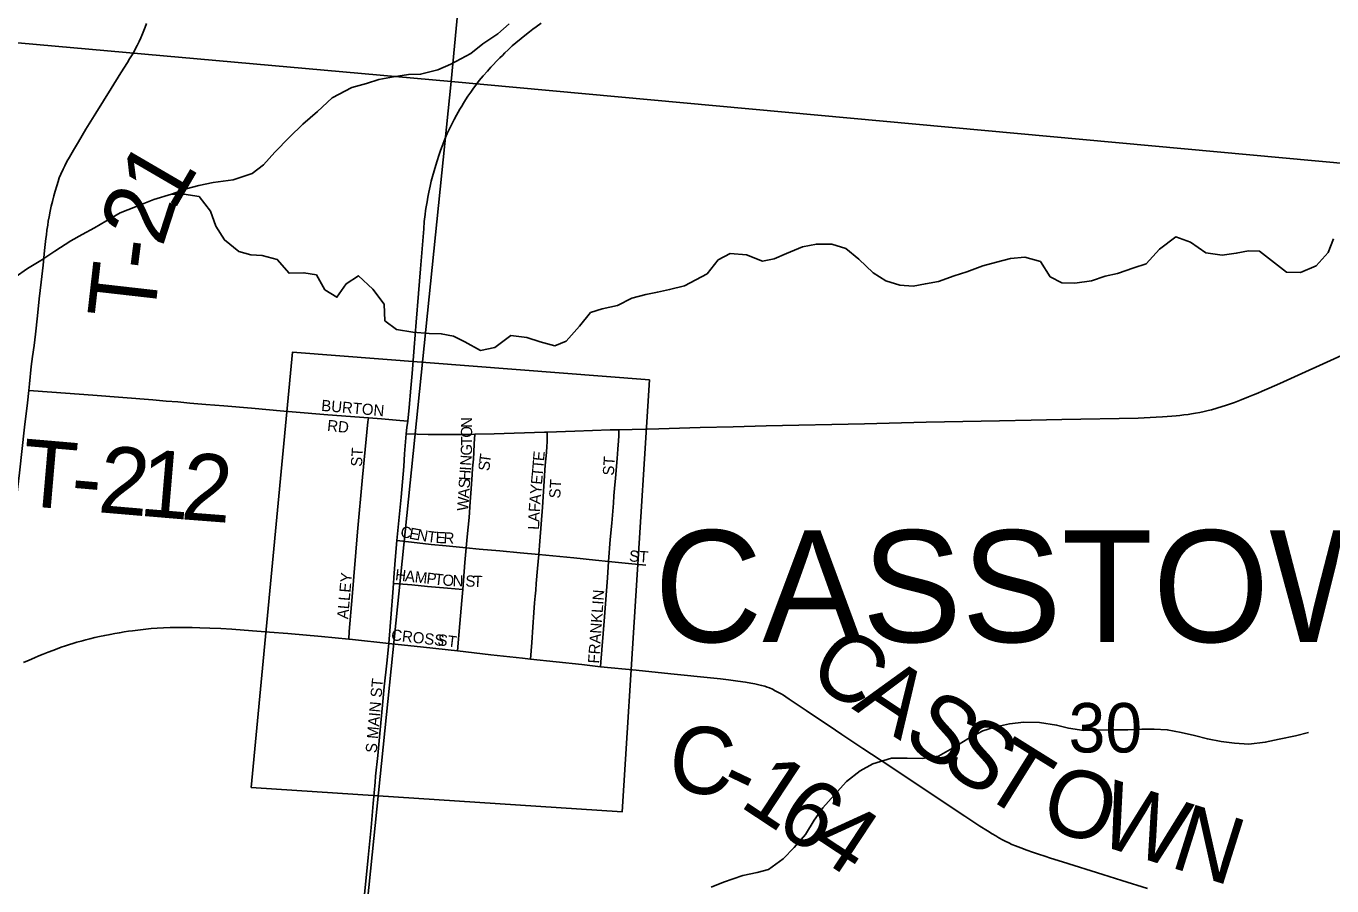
# Model space of a CAD drawing. Extents: x 0 to 680, y 0 to 440.
# Drawn here: x 551.69 to 571.17, y 340.67 to 353.5 of the extents above; entities that cross this region are included whole.
import ezdxf

# ---------------------------------------------------------------- set-up
doc = ezdxf.new("R2010")
doc.units = 0
for name, color, linetype in [('GM_X_City_Street', 7, 'Continuous'), ('GM_X_City_Street_Text', 7, 'Continuous'), ('GM_X_Corporation', 7, 'Continuous'), ('GM_X_Corporation_Text', 7, 'Continuous'), ('GM_X_County_Road', 7, 'Continuous'), ('GM_X_County_Road_Text', 7, 'Continuous'), ('GM_X_Minor_River', 7, 'Continuous'), ('GM_X_Section', 7, 'Continuous'), ('GM_X_Section_Text', 7, 'Continuous'), ('GM_X_State_Route', 7, 'Continuous'), ('GM_X_Township_Road', 7, 'Continuous'), ('GM_X_Township_Road_Text', 7, 'Continuous')]:
    doc.layers.add(name, color=color, linetype=linetype)

msp = doc.modelspace()

# ---------------------------------------------------------------- linework, layer by layer
at = {"layer": 'GM_X_City_Street'}
for points in [[(555.655, 347.75), (556.187, 347.704), (556.794, 347.659)], [(556.5, 344.355), (556.509, 344.471), (556.55, 344.985), (556.631, 345.957), (556.706, 346.775), (556.788, 347.597), (556.794, 347.659)], [(556.794, 347.659), (556.988, 347.644), (557.262, 347.621), (557.381, 347.611)], [(560.378, 345.514), (560.404, 345.842), (560.426, 346.088), (560.45, 346.383), (560.458, 346.495), (560.468, 346.602), (560.482, 346.76), (560.505, 347.054), (560.517, 347.192), (560.527, 347.317), (560.532, 347.389), (560.532, 347.435), (560.532, 347.48)], [(558.252, 345.72), (558.267, 345.881), (558.296, 346.171), (558.314, 346.404), (558.326, 346.597), (558.343, 346.815), (558.35, 346.908), (558.361, 347.043), (558.367, 347.145), (558.374, 347.272), (558.38, 347.413)], [(559.338, 345.621), (559.354, 345.817), (559.391, 346.323), (559.433, 346.954), (559.451, 347.143), (559.458, 347.234), (559.463, 347.293), (559.464, 347.344), (559.464, 347.387), (559.464, 347.445)], [(557.219, 345.83), (557.437, 345.801), (557.733, 345.768), (557.956, 345.746), (558.252, 345.72)], [(558.202, 345.095), (558.231, 345.502), (558.252, 345.72)], [(558.252, 345.72), (558.447, 345.701), (558.756, 345.672), (559.06, 345.645), (559.338, 345.621)], [(559.215, 344.057), (559.234, 344.305), (559.25, 344.535), (559.263, 344.752), (559.274, 344.896), (559.283, 344.999), (559.292, 345.087), (559.3, 345.187), (559.318, 345.409), (559.338, 345.621)], [(559.338, 345.621), (559.548, 345.6), (559.86, 345.568), (560.183, 345.535), (560.378, 345.514)], [(560.256, 343.945), (560.262, 344.013), (560.314, 344.622), (560.362, 345.269), (560.378, 345.514)], [(560.378, 345.514), (560.675, 345.484), (560.932, 345.459)], [(557.169, 345.185), (557.244, 345.18), (557.442, 345.164), (557.677, 345.143), (557.974, 345.116), (558.202, 345.095)], [(558.124, 344.18), (558.161, 344.589), (558.19, 344.934), (558.202, 345.095)], [(556.902, 342.313), (556.933, 342.62), (556.971, 343.004), (557.005, 343.371), (557.03, 343.645), (557.068, 343.999), (557.1, 344.293)], [(557.1, 344.293), (557.618, 344.237), (558.124, 344.18)], [(558.124, 344.18), (558.622, 344.124), (559.096, 344.07), (559.215, 344.057)], [(559.215, 344.057), (559.98, 343.976), (560.256, 343.945)], [(560.256, 343.945), (560.79, 343.895)]]:
    msp.add_lwpolyline(points, dxfattribs=at)
at = {"layer": 'GM_X_Corporation'}
msp.add_lwpolyline([(555.042, 342.143), (555.661, 348.638), (560.989, 348.224), (560.579, 341.778)], close=True, dxfattribs=at)
at = {"layer": 'GM_X_County_Road'}
for points in [[(560.79, 343.895), (561.31, 343.84), (561.95, 343.775), (562.051, 343.763), (562.167, 343.749), (562.306, 343.73), (562.423, 343.714), (562.501, 343.701), (562.562, 343.689), (562.619, 343.676), (562.661, 343.666), (562.71, 343.652), (562.746, 343.64), (562.781, 343.627), (562.823, 343.608), (562.866, 343.587), (562.912, 343.562), (562.953, 343.539), (562.987, 343.519), (563.026, 343.495), (563.076, 343.462), (563.118, 343.433), (563.164, 343.402), (563.326, 343.293), (563.497, 343.177), (563.67, 343.061), (563.86, 342.933), (564.173, 342.725), (564.574, 342.459), (564.911, 342.235), (565.697, 341.714), (565.919, 341.567), (566.036, 341.495), (566.103, 341.453), (566.157, 341.419), (566.203, 341.392), (566.255, 341.363), (566.299, 341.339), (566.351, 341.315), (566.397, 341.293), (566.452, 341.27), (566.529, 341.24), (566.623, 341.205), (566.703, 341.177), (566.794, 341.147), (566.888, 341.117), (566.976, 341.088), (567.155, 341.031), (567.757, 340.843), (568.04, 340.756), (568.419, 340.637)], [(556.265, 335.71), (556.267, 335.737), (556.328, 336.413), (556.389, 337.044), (556.434, 337.469), (556.49, 338.014), (556.544, 338.56), (556.622, 339.402), (556.674, 339.919), (556.723, 340.394), (556.792, 341.097), (556.835, 341.545), (556.867, 341.904), (556.894, 342.22)], [(556.894, 342.22), (556.902, 342.313)]]:
    msp.add_lwpolyline(points, dxfattribs=at)
at = {"layer": 'GM_X_Minor_River'}
for points in [[(551.523, 349.756), (551.706, 349.886), (551.903, 350.008), (552.114, 350.144), (552.351, 350.299), (552.521, 350.396), (552.704, 350.492), (552.873, 350.595), (553.09, 350.718), (553.32, 350.806), (553.59, 350.914), (553.853, 350.995), (554.075, 351.077), (554.264, 351.126), (554.479, 351.168), (554.774, 351.208), (555.057, 351.302), (555.227, 351.432), (555.399, 351.622), (555.618, 351.845), (555.817, 352.041), (556.035, 352.231), (556.254, 352.433), (556.545, 352.587), (556.768, 352.649), (556.95, 352.705), (557.171, 352.747), (557.393, 352.782), (557.573, 352.785), (557.829, 352.853), (558.025, 352.935), (558.323, 353.096), (558.5, 353.239), (558.725, 353.388), (558.895, 353.538)], [(553.853, 350.995), (554.04, 350.997), (554.266, 350.959), (554.435, 350.74), (554.517, 350.517), (554.646, 350.314), (554.862, 350.141), (555.041, 350.09), (555.208, 350.08), (555.434, 350.021), (555.61, 349.816), (555.831, 349.824), (556.017, 349.793), (556.146, 349.569), (556.324, 349.458), (556.462, 349.656), (556.646, 349.779), (556.862, 349.58), (557.03, 349.355), (557.038, 349.107), (557.215, 348.975), (557.455, 348.936), (557.702, 348.917), (557.882, 348.913), (558.062, 348.876), (558.234, 348.791), (558.465, 348.665), (558.68, 348.707), (558.918, 348.889), (559.158, 348.857), (559.357, 348.792), (559.577, 348.734), (559.745, 348.803), (559.945, 349.027), (560.11, 349.23), (560.285, 349.287), (560.514, 349.335), (560.724, 349.444), (560.932, 349.499), (561.107, 349.536), (561.288, 349.572), (561.51, 349.627)], [(561.51, 349.627), (561.848, 349.805), (562.015, 350.015), (562.191, 350.111), (562.439, 350.091), (562.677, 349.998), (562.852, 350.033), (563.035, 350.109), (563.272, 350.21), (563.481, 350.251), (563.709, 350.252), (563.921, 350.186), (564.111, 350.027), (564.327, 349.82), (564.518, 349.701), (564.723, 349.636), (564.924, 349.624), (565.106, 349.659), (565.301, 349.694), (565.538, 349.775), (565.727, 349.837), (565.964, 349.925), (566.166, 349.98), (566.375, 350.035), (566.59, 350.056), (566.823, 349.989), (566.971, 349.764), (567.142, 349.673), (567.336, 349.668), (567.585, 349.701), (567.788, 349.77), (567.976, 349.812), (568.22, 349.899), (568.402, 349.955), (568.603, 350.177), (568.842, 350.359), (569.061, 350.279), (569.291, 350.119), (569.538, 350.086), (569.746, 350.114), (569.928, 350.149), (570.095, 350.145), (570.318, 349.971), (570.495, 349.833), (570.703, 349.827), (570.94, 349.928), (571.119, 350.125), (571.199, 350.33)], [(561.909, 340.656), (562.092, 340.731), (562.383, 340.831), (562.598, 340.872), (562.767, 340.921), (562.985, 341.076), (563.15, 341.246), (563.316, 341.443), (563.449, 341.654), (563.575, 341.838), (563.747, 342.028), (563.927, 342.231), (564.132, 342.393), (564.323, 342.495), (564.599, 342.582), (564.834, 342.582), (565.061, 342.576), (565.303, 342.61), (565.548, 342.751), (565.739, 342.867), (565.963, 342.988), (566.139, 343.044), (566.361, 343.091), (566.576, 343.119), (566.811, 343.113), (567.064, 343.073), (567.244, 343.028), (567.47, 342.995), (567.671, 342.997), (567.899, 343.004), (568.127, 343.005), (568.335, 343.013), (568.522, 343.015), (568.716, 343.003), (568.923, 342.964), (569.123, 342.918), (569.315, 342.867), (569.522, 342.828), (569.722, 342.802), (569.936, 342.79), (570.178, 342.817), (570.387, 342.865), (570.629, 342.912), (570.825, 342.961)]]:
    msp.add_lwpolyline(points, dxfattribs=at)
at = {"layer": 'GM_X_Section'}
for points in [[(541.842, 371.775), (559.672, 370.073), (558.031, 352.677), (540.239, 354.271)], [(559.672, 370.073), (577.185, 368.543), (575.561, 351.071), (575.421, 351.08), (558.031, 352.677)], [(540.239, 354.271), (558.031, 352.677), (556.283, 335.589), (538.755, 336.998)], [(558.031, 352.677), (575.421, 351.08), (573.793, 333.762), (556.283, 335.589)]]:
    msp.add_lwpolyline(points, close=True, dxfattribs=at)
at = {"layer": 'GM_X_State_Route'}
for points in [[(557.479, 348.707), (557.508, 349.086), (557.542, 349.512), (557.573, 349.883), (557.62, 350.48), (557.628, 350.586), (557.64, 350.692), (557.647, 350.75), (557.656, 350.809), (557.669, 350.884), (557.68, 350.952), (557.694, 351.026), (557.715, 351.116), (557.733, 351.191), (557.751, 351.258), (557.776, 351.346), (557.799, 351.427), (557.82, 351.494), (557.845, 351.575), (557.87, 351.646), (557.894, 351.713), (557.925, 351.79), (557.946, 351.842), (557.971, 351.9), (557.996, 351.951), (558.025, 352.011), (558.049, 352.06), (558.073, 352.109), (558.11, 352.175), (558.133, 352.218), (558.159, 352.263), (558.187, 352.311), (558.214, 352.356), (558.245, 352.403), (558.28, 352.459), (558.322, 352.52), (558.361, 352.576), (558.397, 352.624), (558.449, 352.691), (558.509, 352.76), (558.571, 352.833), (558.62, 352.889), (558.659, 352.933), (558.703, 352.978), (558.755, 353.03), (558.793, 353.067), (558.828, 353.103), (558.878, 353.151), (558.941, 353.207), (558.995, 353.253), (559.072, 353.318), (559.131, 353.366), (559.2, 353.419), (559.249, 353.457), (559.298, 353.495), (559.372, 353.55)], [(557.446, 348.318), (557.479, 348.707)], [(561.13, 347.492), (561.746, 347.514), (562.239, 347.526), (562.731, 347.539), (564.198, 347.571), (565.117, 347.593), (565.665, 347.605), (566.212, 347.616), (566.683, 347.625), (567.143, 347.634), (568.282, 347.655), (568.552, 347.666), (568.643, 347.672), (568.715, 347.678), (568.786, 347.684), (568.85, 347.689), (568.905, 347.695), (568.966, 347.702), (569.027, 347.71), (569.078, 347.717), (569.136, 347.726), (569.205, 347.739), (569.266, 347.752), (569.325, 347.766), (569.378, 347.779), (569.456, 347.801), (569.537, 347.826), (569.588, 347.842), (569.643, 347.86), (569.718, 347.888), (569.821, 347.927), (569.931, 347.97), (570.003, 348), (570.066, 348.027), (570.131, 348.056), (570.237, 348.102), (570.394, 348.173), (571.373, 348.614)], [(557.358, 347.42), (557.369, 347.515), (557.381, 347.611), (557.401, 347.812), (557.427, 348.1), (557.446, 348.318)], [(557.358, 347.42), (557.688, 347.41), (557.966, 347.408), (558.304, 347.412), (558.38, 347.413), (558.672, 347.419), (559.421, 347.444), (559.464, 347.445), (559.877, 347.46), (560.4, 347.477), (560.532, 347.48), (561.13, 347.492)], [(557.1, 344.293), (557.136, 344.735), (557.161, 345.054), (557.169, 345.185), (557.175, 345.277), (557.19, 345.47), (557.204, 345.655), (557.219, 345.83), (557.249, 346.126), (557.283, 346.475), (557.321, 346.933), (557.335, 347.12), (557.358, 347.42)], [(551.645, 344.006), (551.729, 344.043), (551.811, 344.079), (551.877, 344.108), (551.939, 344.133), (552.015, 344.162), (552.082, 344.188), (552.148, 344.213), (552.207, 344.234), (552.275, 344.258), (552.332, 344.276), (552.384, 344.292), (552.443, 344.31), (552.505, 344.327), (552.575, 344.346), (552.639, 344.362), (552.71, 344.379), (552.779, 344.395), (552.859, 344.411), (552.94, 344.427), (553.012, 344.44), (553.079, 344.452), (553.147, 344.463), (553.212, 344.473), (553.272, 344.482), (553.353, 344.492), (553.433, 344.502), (553.554, 344.514), (553.64, 344.52), (553.735, 344.526), (553.836, 344.529), (553.932, 344.53), (554.043, 344.53), (554.164, 344.529), (554.276, 344.526), (554.429, 344.52), (554.594, 344.513), (554.754, 344.504), (554.939, 344.489), (555.317, 344.46)], [(555.317, 344.46), (555.591, 344.438), (556.093, 344.394), (556.5, 344.355), (556.555, 344.35), (557.1, 344.293)]]:
    msp.add_lwpolyline(points, dxfattribs=at)
at = {"layer": 'GM_X_Township_Road'}
for points in [[(551.724, 348.065), (551.735, 348.164), (551.761, 348.424), (551.781, 348.572), (551.805, 348.739), (551.826, 348.908), (551.855, 349.179), (551.881, 349.434), (551.908, 349.685), (551.938, 349.935), (551.951, 350.046), (551.962, 350.154), (551.981, 350.334), (551.988, 350.39), (551.997, 350.46), (552.009, 350.535), (552.017, 350.592), (552.03, 350.658), (552.046, 350.74), (552.062, 350.815), (552.08, 350.889), (552.1, 350.97), (552.119, 351.039), (552.142, 351.118), (552.162, 351.183), (552.181, 351.239), (552.203, 351.294), (552.238, 351.371), (552.262, 351.42), (552.295, 351.483), (552.333, 351.549), (552.393, 351.655), (552.465, 351.777), (552.521, 351.869), (552.579, 351.967), (552.724, 352.204), (552.955, 352.575), (553.099, 352.805), (553.197, 352.96), (553.228, 353.013), (553.257, 353.059), (553.291, 353.117), (553.318, 353.168), (553.343, 353.213), (553.372, 353.272), (553.398, 353.328), (553.423, 353.386), (553.443, 353.436), (553.463, 353.489), (553.481, 353.541)], [(551.334, 343.858), (551.303, 343.957), (551.29, 343.997), (551.278, 344.038), (551.27, 344.077), (551.265, 344.118), (551.267, 344.174), (551.276, 344.245), (551.296, 344.403), (551.361, 344.914), (551.398, 345.207), (551.456, 345.674), (551.5, 346.11), (551.542, 346.458), (551.557, 346.587), (551.585, 346.836), (551.663, 347.521), (551.705, 347.88), (551.724, 348.065)], [(551.724, 348.065), (552.07, 348.04), (552.68, 347.996), (553.578, 347.925), (553.778, 347.909), (553.949, 347.895), (554.13, 347.879), (554.369, 347.859), (554.634, 347.835), (555.051, 347.802), (555.532, 347.76)], [(555.532, 347.76), (555.6, 347.754), (555.655, 347.75)]]:
    msp.add_lwpolyline(points, dxfattribs=at)

# ---------------------------------------------------------------- texts
at = {"layer": 'GM_X_City_Street_Text'}
for s, height, rotation, p in [('BURTON', 0.1669, 354.9858, (556.085, 347.763)), ('RD', 0.1669, 353.9934, (556.173, 347.465)), ('O', 0.167, 89.9928, (558.342, 347.362)), ('N', 0.167, 89.9928, (558.342, 347.509)), ('T', 0.167, 89.9457, (558.342, 347.244)), ('ST', 0.1669, 86.4254, (556.697, 346.925)), ('N', 0.167, 86.2323, (558.328, 346.939)), ('G', 0.167, 88.5628, (558.338, 347.093)), ('T', 0.167, 82.4649, (558.611, 346.976)), ('E', 0.167, 84.9663, (559.415, 347.008)), ('ST', 0.1669, 86.4254, (560.457, 346.793)), ('I', 0.167, 86.2316, (558.323, 346.866)), ('S', 0.167, 84.3084, (558.599, 346.86)), ('T', 0.167, 84.9982, (559.395, 346.774)), ('T', 0.167, 84.9936, (559.405, 346.891)), ('S', 0.167, 86.2005, (558.305, 346.602)), ('H', 0.167, 86.1946, (558.313, 346.719)), ('E', 0.167, 84.9663, (559.384, 346.657)), ('ST', 0.1669, 86.4254, (559.656, 346.452)), ('A', 0.167, 86.2207, (558.296, 346.455)), ('A', 0.167, 85.1637, (559.359, 346.364)), ('Y', 0.167, 84.9876, (559.372, 346.511)), ('W', 0.167, 86.1971, (558.283, 346.265)), ('F', 0.167, 86.4731, (559.352, 346.248)), ('L', 0.167, 87.4855, (559.34, 345.985)), ('A', 0.167, 87.4639, (559.346, 346.102)), ('C', 0.167, 349.4758, (557.263, 345.882)), ('E', 0.167, 349.4508, (557.393, 345.858)), ('N', 0.167, 349.4775, (557.508, 345.837)), ('T', 0.167, 352.8476, (557.663, 345.808)), ('E', 0.167, 357.126, (557.793, 345.792)), ('R', 0.167, 357.3919, (557.912, 345.786)), ('ST', 0.1669, 356.635, (560.681, 345.516)), ('ALLEY', 0.1669, 85.028, (556.491, 344.65)), ('H', 0.167, 353.6719, (557.187, 345.236)), ('A', 0.167, 353.6831, (557.333, 345.22)), ('M', 0.167, 353.6793, (557.479, 345.204)), ('P', 0.167, 353.6749, (557.654, 345.185)), ('T', 0.167, 353.6749, (557.771, 345.172)), ('O', 0.167, 355.6123, (557.894, 345.158)), ('N', 0.167, 358.2814, (558.049, 345.147)), ('S', 0.167, 358.3617, (558.24, 345.141)), ('T', 0.167, 358.3728, (558.357, 345.137)), ('FRANKLIN', 0.1669, 85.9166, (560.236, 343.988)), ('CROSS', 0.1669, 353.5154, (557.128, 344.34)), ('ST', 0.1669, 352.8783, (557.819, 344.267)), ('S MAIN ST', 0.1669, 84.96, (556.917, 342.652))]:
    msp.add_text(s, height=height, rotation=rotation, dxfattribs=at).set_placement(p)
at = {"layer": 'GM_X_Corporation_Text'}
msp.add_text('CASSTOWN', height=1.6689, rotation=0, dxfattribs=at).set_placement((561.061, 344.312))
at = {"layer": 'GM_X_County_Road_Text'}
for s, rotation, p in [('C', 326.4323, (563.311, 343.782)), ('A', 326.4302, (563.997, 343.327)), ('S', 326.4285, (564.731, 342.84)), ('C', 353.0042, (561.237, 342.112)), ('S', 326.4523, (565.294, 342.466)), ('T', 328.0297, (565.882, 342.076)), ('-', 334.5346, (561.971, 342.035)), ('1', 326.6, (562.311, 341.876)), ('O', 343.441, (566.785, 341.559)), ('6', 326.6045, (562.826, 341.537)), ('W', 342.5537, (567.626, 341.309)), ('N', 342.558, (568.733, 340.961)), ('4', 326.5972, (563.341, 341.197))]:
    msp.add_text(s, height=1.001, rotation=rotation, dxfattribs=at).set_placement(p)
at = {"layer": 'GM_X_Section_Text'}
msp.add_text('30', height=0.7377, rotation=0, dxfattribs=at).set_placement((567.244, 342.665))
at = {"layer": 'GM_X_Township_Road_Text'}
for s, rotation, p in [('1', 59.7413, (553.886, 350.729)), ('2', 72.0834, (553.719, 350.194)), ('-', 82.7443, (553.678, 349.834)), ('T', 83.5192, (553.594, 349.093)), ('T', 355.0655, (551.585, 346.352)), ('2', 355.1049, (552.742, 346.252)), ('1', 355.2025, (553.358, 346.2)), ('2', 355.6065, (553.981, 346.147)), ('-', 355.0723, (552.332, 346.288))]:
    msp.add_text(s, height=1.001, rotation=rotation, dxfattribs=at).set_placement(p)

doc.saveas('drawing.dxf')
